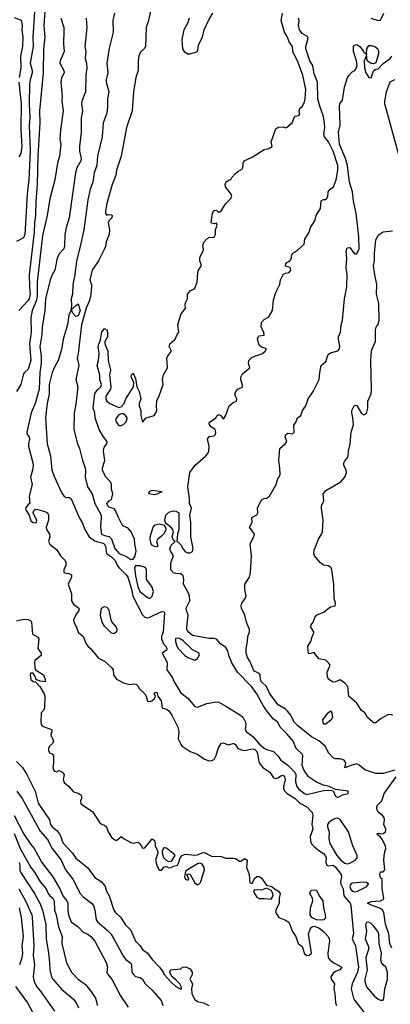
# Model space of a CAD drawing. Header units: metres. Extents: x -46681 to -43747, y -240911 to -237677.
# Tile 1043 of 1056: x -44495 to -44417, y -237996 to -237789. Entities that reach past the tile are written whole.
import ezdxf

# ---------------------------------------------------------------- set-up
doc = ezdxf.new("R2010")
doc.units = ezdxf.units.M
doc.layers.add('CONTOUR_INDEX', color=1, linetype='Continuous')
doc.layers.add('CONTOUR_INTER', color=3, linetype='Continuous')

msp = doc.modelspace()

# ---------------------------------------------------------------- linework, layer by layer
at = {"layer": 'CONTOUR_INDEX'}
for points, elevation in [([(-44496.1, -237788.88), (-44494.6, -237789.48), (-44494.36, -237790.52), (-44494.45, -237791.52), (-44494.28, -237793.02), (-44494.32, -237795.02), (-44494.74, -237797.02), (-44494.67, -237799.52), (-44495.03, -237801.52)], 55), ([(-44475.01, -237788.02), (-44475.37, -237789.52), (-44475.25, -237792.02), (-44476.1, -237795.38), (-44476.58, -237798.52), (-44476.42, -237800.52), (-44476.77, -237802.02), (-44476.77, -237802.52), (-44476.18, -237804.52), (-44476.49, -237806.02), (-44476.47, -237807.52), (-44476.64, -237809.02), (-44477.38, -237811.02), (-44477.57, -237814.02), (-44478.56, -237818.02), (-44478.71, -237820.02), (-44479.27, -237821.52), (-44479.53, -237823.52), (-44480.1, -237825.02), (-44480.6, -237827.2), (-44481.47, -237833.52), (-44482.2, -237837.02), (-44483, -237840.02), (-44483.33, -237843.02), (-44483.77, -237845.02), (-44483.85, -237847.02), (-44484.12, -237848.02), (-44484.03, -237849.52), (-44484.2, -237850.52), (-44484.6, -237851.49), (-44484.89, -237853.52), (-44485.75, -237856.52), (-44486.1, -237858.71), (-44486.84, -237861.02), (-44487.6, -237862.38), (-44488.06, -237863.52), (-44488.7, -237866.02), (-44488.7, -237868.02), (-44489.15, -237870.02), (-44489.52, -237873.02), (-44489.14, -237878.52), (-44488.46, -237881.02), (-44488.13, -237884.02), (-44487.6, -237885.52), (-44486.1, -237888.76), (-44485.6, -237889.58), (-44485.1, -237889.88), (-44484.6, -237889.72), (-44484.1, -237890.1), (-44482.4, -237894.02), (-44481.79, -237895.02), (-44481.26, -237896.52), (-44480.34, -237898.02), (-44479.1, -237898.91), (-44478.6, -237899.13), (-44477.6, -237899.3), (-44477.19, -237899.52), (-44476.9, -237900.02), (-44476.68, -237901.52), (-44475.6, -237902.24), (-44474.84, -237903.02), (-44474.42, -237904.02), (-44474.07, -237904.52), (-44472.55, -237906.02), (-44472.23, -237906.52), (-44471.41, -237909.02), (-44471.12, -237910.52), (-44469.1, -237914.45), (-44468.6, -237914.92), (-44468.1, -237915.06), (-44467.6, -237914.94), (-44465.1, -237913.75), (-44464.6, -237913.81), (-44464.47, -237914.02), (-44464.81, -237918.02), (-44465.15, -237919.02), (-44465.15, -237919.52), (-44464.74, -237920.52), (-44464.23, -237921.02), (-44464.01, -237921.52), (-44464.1, -237921.84), (-44464.99, -237922.52), (-44464.13, -237924.02), (-44463.97, -237924.52), (-44464.04, -237926.02), (-44462.86, -237927.52), (-44462.49, -237928.52), (-44461.1, -237930.84), (-44459.6, -237931.96), (-44458.1, -237933.68), (-44457.6, -237933.82), (-44455.6, -237933.08), (-44453.6, -237932.74), (-44453.1, -237932.83), (-44451.6, -237933.61), (-44448.57, -237935.52), (-44447.99, -237936.02), (-44447.5, -237937.02), (-44447.45, -237937.52), (-44447.59, -237938.52), (-44447.29, -237939.02), (-44445.98, -237940.02), (-44444.6, -237941.57), (-44443.6, -237942.46), (-44443.1, -237942.75), (-44441.6, -237943.14), (-44440.6, -237944.18), (-44440.04, -237945.02), (-44438.6, -237946.07), (-44437.11, -237947.52), (-44436.91, -237948.02), (-44437.01, -237949.52), (-44436.72, -237950.52), (-44436.33, -237951.02), (-44435.1, -237952.01), (-44434.6, -237952.23), (-44431.1, -237951.37), (-44429.6, -237951.32), (-44429.1, -237951.43), (-44428.59, -237952.52), (-44428.1, -237952.81), (-44427.1, -237952.25), (-44425.91, -237952.02), (-44425.95, -237951.52), (-44428.6, -237951.17), (-44429.92, -237950.52), (-44431.1, -237950.22), (-44432.6, -237949.61), (-44434.28, -237948.52), (-44435.22, -237947.02), (-44435.6, -237946.14), (-44435.43, -237944.02), (-44435.6, -237943.76), (-44436.88, -237942.52), (-44437.51, -237941.02), (-44438.73, -237939.52), (-44440.24, -237938.02), (-44440.73, -237937.02), (-44441.6, -237936.36), (-44443.1, -237934.56), (-44443.79, -237933.52), (-44445.1, -237931.04), (-44446.2, -237929.52), (-44449.16, -237926.52), (-44450.35, -237924.52), (-44450.99, -237923.02), (-44451.22, -237922.02), (-44451.6, -237921.29), (-44452.71, -237920.52), (-44453.6, -237919.58), (-44454.1, -237919.41), (-44455.1, -237919.39), (-44458.6, -237918.81), (-44459.51, -237918.02), (-44459.8, -237917.52), (-44459.82, -237917.02), (-44459.5, -237914.52), (-44459.89, -237913.52), (-44459.95, -237913.02), (-44459.16, -237911.52), (-44459.23, -237910.52), (-44459.38, -237910.02), (-44460.48, -237908.02), (-44460.46, -237907.02), (-44460.6, -237906.24), (-44461.1, -237905.81), (-44462.1, -237905.75), (-44462.6, -237905.59), (-44463.14, -237905.02), (-44463.19, -237903.52), (-44462.59, -237902.02), (-44463.27, -237901.02), (-44463.41, -237900.52), (-44463.1, -237899.79), (-44462.28, -237899.02), (-44462.6, -237898.81), (-44462.86, -237898.02), (-44462.63, -237897.02), (-44462.76, -237896.52), (-44463.18, -237896.02), (-44464.1, -237895.31), (-44464.31, -237895.02), (-44464.4, -237894.52), (-44464.2, -237893.52), (-44463.6, -237892.86), (-44462.6, -237892.56), (-44462.1, -237892.63), (-44461.46, -237893.02), (-44461.51, -237896.52), (-44461.75, -237897.52), (-44461.88, -237899.02), (-44461.6, -237899.15), (-44461.1, -237899.75), (-44460.6, -237900.66), (-44460.1, -237901.2), (-44459.6, -237901.44), (-44459.1, -237901.42), (-44458.6, -237901.13), (-44458.5, -237900.52), (-44459, -237898.02), (-44458.94, -237895.02), (-44459.15, -237893.52), (-44458.83, -237892.02), (-44459.23, -237891.02), (-44459.23, -237890.02), (-44459.57, -237887.52), (-44459.17, -237884.52), (-44458.06, -237883.02), (-44455.79, -237881.02), (-44455.39, -237880.52), (-44455.19, -237880.02), (-44455.12, -237879.02), (-44455.48, -237877.52), (-44455.1, -237876.99), (-44454.1, -237876.83), (-44453.8, -237876.52), (-44453.7, -237876.02), (-44453.87, -237875.52), (-44454.6, -237875), (-44455.03, -237874.52), (-44455.09, -237874.02), (-44453.7, -237873.02), (-44453.42, -237872.52), (-44453.1, -237872.31), (-44452.7, -237872.52), (-44452.1, -237873.3), (-44451.6, -237872.45), (-44450.95, -237870.52), (-44450.1, -237869.81), (-44449.38, -237869.52), (-44449.34, -237869.02), (-44449.62, -237868.52), (-44449.71, -237868.02), (-44449.53, -237867.52), (-44449.1, -237867.04), (-44448.06, -237866.52), (-44448.49, -237865.02), (-44448.45, -237864.52), (-44448.1, -237863.77), (-44446.58, -237862.52), (-44446.87, -237861.52), (-44446.77, -237861.02), (-44446.1, -237860.32), (-44443.93, -237859.52), (-44443.35, -237859.02), (-44443.1, -237858.54), (-44444.1, -237858.22), (-44444.6, -237857.77), (-44444.98, -237856.52), (-44444.81, -237856.02), (-44444.6, -237855.83), (-44443.6, -237855.69), (-44443.66, -237855.02), (-44444.21, -237854.02), (-44444.11, -237853.02), (-44443.6, -237852.37), (-44442.6, -237851.82), (-44441.84, -237850.52), (-44441.6, -237848.24), (-44441.1, -237846.7), (-44440.29, -237845.02), (-44440.16, -237844.02), (-44439.6, -237842.95), (-44439.1, -237842.67), (-44438.31, -237842.52), (-44437.96, -237842.02), (-44438.1, -237841.45), (-44439.1, -237841.18), (-44439.03, -237840.52), (-44438.1, -237839.95), (-44437.85, -237839.52), (-44437.85, -237839.02), (-44437.6, -237838.52), (-44436.6, -237837.83), (-44435.18, -237836.52), (-44435.06, -237835.52), (-44434.1, -237834.02), (-44433.83, -237833.02), (-44432.85, -237831.52), (-44432.62, -237830.52), (-44431.76, -237829.02), (-44431.6, -237827.46), (-44431.1, -237827.15), (-44430.6, -237827.13), (-44430.48, -237827.02), (-44430.16, -237826.52), (-44430.12, -237825.52), (-44429.7, -237825.02), (-44429.01, -237824.52), (-44428.42, -237823.02), (-44428.06, -237821.02), (-44428.07, -237820.02), (-44429.1, -237817.02), (-44430.06, -237815.02), (-44430.89, -237814.02), (-44431.01, -237813.52), (-44430.84, -237812.02), (-44430.96, -237810.52), (-44431.15, -237809.52), (-44431.88, -237807.52), (-44432.27, -237806.02), (-44432.36, -237802.52), (-44433.1, -237800.76), (-44433.37, -237799.02), (-44433.97, -237798.02), (-44434.81, -237795.52), (-44434.83, -237795.02), (-44434.37, -237793.52), (-44434.43, -237793.02), (-44434.6, -237792.8), (-44435.6, -237792.28), (-44436.16, -237791.52), (-44436.36, -237790.52), (-44436.24, -237789.52), (-44436.35, -237789.02)], 50), ([(-44421.18, -237789.02), (-44419.6, -237789.53), (-44419.1, -237789.48), (-44418.4, -237788.02)], 50), ([(-44495.06, -237802.52), (-44494.62, -237807.02), (-44494.64, -237812.52), (-44494.48, -237816.02), (-44494.67, -237817.52), (-44495.1, -237818.16)], 55), ([(-44483.21, -237849.52), (-44482.6, -237849.05), (-44482.2, -237850.52), (-44482.6, -237851.62), (-44483.1, -237851.74), (-44483.76, -237851.02), (-44483.95, -237850.52), (-44483.9, -237850.02), (-44483.6, -237849.93), (-44483.21, -237849.52)], 50), ([(-44467.62, -237888.52), (-44467.1, -237888.23), (-44465, -237888.52), (-44465.1, -237888.66), (-44465.6, -237888.77), (-44465.81, -237889.02), (-44466.6, -237889.22), (-44467.76, -237889.02), (-44467.62, -237888.52)], 50), ([(-44466.47, -237895.52), (-44465.6, -237895.31), (-44464.69, -237895.52), (-44464.28, -237896.02), (-44464.19, -237896.52), (-44464.6, -237897.33), (-44465.1, -237897.91), (-44465.89, -237898.52), (-44466.16, -237899.02), (-44465.92, -237900.02), (-44466.1, -237900.18), (-44466.6, -237900.07), (-44467.1, -237899.77), (-44467.28, -237899.52), (-44467.51, -237898.52), (-44467.51, -237898.02), (-44466.86, -237896.02), (-44466.47, -237895.52)], 50), ([(-44496.1, -237956.63), (-44494.05, -237960.52), (-44492.6, -237962.71), (-44491.88, -237963.52), (-44490.25, -237966.52), (-44487.96, -237969.52), (-44486.5, -237972.02), (-44485.82, -237973.52), (-44485.03, -237974.52), (-44484.79, -237975.02), (-44484.81, -237976.52), (-44484.67, -237977.52), (-44484.1, -237978.98), (-44482.6, -237980), (-44481.6, -237981.11), (-44480.6, -237981.57), (-44479.98, -237982.02), (-44479.15, -237983.02), (-44476.74, -237987.52), (-44476.47, -237988.52), (-44476.6, -237989.52), (-44476.38, -237990.02), (-44475.55, -237991.02), (-44473.77, -237994.52), (-44472.1, -237996.91)], 55), ([(-44429.1, -237957.45), (-44429.92, -237958.02), (-44430.29, -237958.52), (-44430.28, -237959.02), (-44429.92, -237960.02), (-44429.96, -237961.52), (-44429.74, -237962.52), (-44428.27, -237965.02), (-44427.44, -237966.02), (-44426.6, -237966.66), (-44426.1, -237966.75), (-44425.6, -237966.63), (-44424.44, -237966.02), (-44424.06, -237965.52), (-44424.06, -237965.02), (-44424.96, -237963.02), (-44425.82, -237960.02), (-44427.6, -237957.48), (-44428.1, -237957.2), (-44428.6, -237957.24), (-44429.1, -237957.45)], 50), ([(-44425.1, -237970.83), (-44425.36, -237971.02), (-44425.54, -237971.52), (-44425.42, -237972.02), (-44425.1, -237972.51), (-44424.6, -237972.68), (-44423.95, -237972.52), (-44421.98, -237971.52), (-44421.67, -237971.02), (-44422.1, -237970.71), (-44422.6, -237970.66), (-44425.1, -237970.83)], 50), ([(-44421.6, -237979.02), (-44422.1, -237979.1), (-44422.25, -237979.52), (-44422.06, -237981.02), (-44422.33, -237982.52), (-44421.7, -237984.02), (-44421.61, -237984.52), (-44422.18, -237986.52), (-44421.91, -237989.02), (-44422.44, -237991.02), (-44422.45, -237991.52), (-44422.1, -237992.6), (-44420.47, -237994.52), (-44419.6, -237995.21), (-44419.1, -237995.43), (-44418.6, -237995.43), (-44418.4, -237995.02), (-44418.22, -237993.02), (-44417.64, -237991.02), (-44417.63, -237989.52), (-44418.01, -237988.52), (-44418.6, -237987.97), (-44418.9, -237987.52), (-44419.04, -237987.02), (-44418.94, -237985.52), (-44419.43, -237983.52), (-44419.48, -237981.52), (-44419.7, -237981.02), (-44420.6, -237979.83), (-44421.1, -237979.29), (-44421.6, -237979.02)], 50)]:
    msp.add_lwpolyline(points, dxfattribs=dict(at, elevation=elevation))
at = {"layer": 'CONTOUR_INTER'}
for points, elevation in [([(-44491.58, -237784.52), (-44492.16, -237793.02), (-44492.08, -237795.02), (-44492.7, -237798.52), (-44492.29, -237800.02), (-44492.3, -237800.52), (-44492.74, -237802.02), (-44492.84, -237803.02), (-44492.91, -237807.02), (-44492.8, -237810.02), (-44492.9, -237811.52), (-44492.72, -237817.02), (-44493.01, -237823.02), (-44493.32, -237826.02), (-44493.83, -237834.52), (-44494.1, -237835.23), (-44495.6, -237836.01)], 54), ([(-44489.51, -237786.02), (-44489.84, -237790.52), (-44489.63, -237793.02), (-44489.94, -237795.52), (-44489.98, -237800.52), (-44490.72, -237808.52), (-44490.7, -237811.02), (-44491.13, -237818.02), (-44491.25, -237824.02), (-44491.51, -237827.52), (-44491.58, -237830.52), (-44491.79, -237832.02), (-44491.86, -237834.02), (-44492.91, -237843.02), (-44492.88, -237845.52), (-44492.7, -237847.02), (-44492.91, -237848.02), (-44493.1, -237848.35), (-44495.08, -237850.52)], 53), ([(-44467.43, -237787.52), (-44467.84, -237789.52), (-44468.38, -237791.02), (-44468.5, -237795.02), (-44468.75, -237795.52), (-44469.6, -237796.24), (-44469.91, -237797.02), (-44470.03, -237798.02), (-44470.02, -237800.02), (-44470.5, -237801.52), (-44471.01, -237804.52), (-44471.32, -237808.52), (-44472.48, -237812.02), (-44473.6, -237818.06), (-44474.57, -237821.02), (-44474.74, -237822.02), (-44475.47, -237824.02), (-44476.6, -237828.02), (-44476.86, -237829.52), (-44476.9, -237830.02), (-44476.6, -237830.43), (-44476.1, -237830.32), (-44475.6, -237830.38), (-44475.51, -237830.52), (-44475.58, -237831.02), (-44476.04, -237831.52), (-44476.3, -237832.02), (-44476.06, -237833.52), (-44476.15, -237834.52), (-44476.72, -237836.02), (-44476.88, -237837.02), (-44477.09, -237837.52), (-44478.38, -237840.02), (-44479.72, -237842.02), (-44480.2, -237844.02), (-44479.86, -237845.02), (-44479.82, -237845.52), (-44480.03, -237847.52), (-44480.29, -237848.52), (-44480.92, -237850.02), (-44481.92, -237853.52), (-44482.64, -237859.52), (-44482.87, -237860.52), (-44482.5, -237862.02), (-44483.12, -237865.02), (-44482.73, -237866.52), (-44483.1, -237870.16), (-44483.48, -237872.02), (-44483.52, -237875.52), (-44482.79, -237878.52), (-44482.35, -237879.52), (-44481.75, -237882.02), (-44481.16, -237883.52), (-44481.06, -237884.02), (-44481.18, -237885.52), (-44480.7, -237887.52), (-44479.66, -237889.02), (-44479.15, -237891.02), (-44477.83, -237893.52), (-44477.77, -237894.02), (-44477.96, -237896.02), (-44477.7, -237897.52), (-44477.1, -237897.78), (-44476.1, -237897.97), (-44475.6, -237898.45), (-44474.94, -237900.52), (-44474, -237901.52), (-44472.6, -237902.11), (-44471.6, -237902.8), (-44471.1, -237902.76), (-44470.64, -237902.02), (-44470.48, -237901.02), (-44470.75, -237899.52), (-44470.78, -237898.52), (-44471.47, -237897.02), (-44472.1, -237896.22), (-44473.1, -237895.83), (-44473.39, -237895.52), (-44474.19, -237894.02), (-44474.78, -237892.52), (-44475.1, -237892.19), (-44476.1, -237891.83), (-44476.42, -237891.52), (-44476.59, -237891.02), (-44476.13, -237890.52), (-44475.6, -237890.22), (-44475.35, -237889.02), (-44475.62, -237888.02), (-44475.63, -237887.02), (-44475.82, -237886.52), (-44476.84, -237885.52), (-44477.51, -237884.02), (-44477.53, -237883.52), (-44477.05, -237882.02), (-44477.29, -237880.02), (-44477.25, -237879.52), (-44477.1, -237879.11), (-44476.59, -237878.52), (-44476.51, -237878.02), (-44477.29, -237877.02), (-44478.21, -237875.52), (-44479.09, -237873.02), (-44479.15, -237872.02), (-44479.46, -237871.02), (-44479.1, -237867.93), (-44478.6, -237867.17), (-44477.88, -237866.52), (-44477.71, -237866.02), (-44478.08, -237865.02), (-44478.08, -237864.02), (-44478.66, -237862.02), (-44478.38, -237861.02), (-44478.23, -237859.52), (-44478.41, -237858.02), (-44478.31, -237857.52), (-44478.04, -237857.02), (-44477.67, -237855.02), (-44477.1, -237854.28), (-44476.6, -237854.58), (-44476.48, -237855.02), (-44476.46, -237856.02), (-44477.01, -237857.02), (-44477, -237857.52), (-44476.4, -237859.02), (-44476.31, -237861.02), (-44475.82, -237863.02), (-44476.08, -237864.02), (-44475.76, -237866.52), (-44475.86, -237867.02), (-44476.83, -237868.52), (-44476.84, -237869.02), (-44476.6, -237869.53), (-44476, -237870.02), (-44474.1, -237870.88), (-44473.6, -237870.7), (-44472.95, -237870.02), (-44472.6, -237869.02), (-44470.99, -237866.52), (-44470.96, -237865.52), (-44471.53, -237864.52), (-44471.4, -237864.02), (-44471.1, -237863.64), (-44470.6, -237864.79), (-44470.33, -237866.52), (-44469.84, -237867.52), (-44469.49, -237869.02), (-44469.81, -237870.02), (-44469.83, -237870.52), (-44469.44, -237871.52), (-44469.48, -237872.52), (-44469.1, -237873.92), (-44468.34, -237873.02), (-44466.7, -237872.52), (-44466.32, -237872.02), (-44466.14, -237871.52), (-44466.21, -237870.52), (-44466.1, -237869.45), (-44465.6, -237868.43), (-44464.78, -237866.02), (-44464.89, -237865.02), (-44464.73, -237864.02), (-44463.85, -237862.52), (-44464, -237860.52), (-44463.82, -237860.02), (-44463.03, -237859.02), (-44463.49, -237858.02), (-44463.37, -237857.52), (-44462.28, -237856.52), (-44461.87, -237855.52), (-44461.5, -237855.02), (-44461.68, -237853.52), (-44461.1, -237851.31), (-44460.12, -237850.02), (-44460.16, -237849.02), (-44459.64, -237848.02), (-44459.67, -237847.02), (-44459.1, -237846.32), (-44458.39, -237846.02), (-44458.1, -237845.77), (-44457.61, -237844.52), (-44457.51, -237842.52), (-44457.35, -237842.02), (-44456.75, -237841.02), (-44457.05, -237840.02), (-44457.07, -237839.52), (-44456.97, -237839.02), (-44456.36, -237838.02), (-44456.29, -237837.52), (-44456.46, -237837.02), (-44456.38, -237836.52), (-44456.16, -237836.02), (-44455.6, -237835.42), (-44455.1, -237835.13), (-44454.1, -237835.05), (-44453.76, -237834.52), (-44453.79, -237833.52), (-44453.45, -237832.52), (-44453.6, -237832.12), (-44454.1, -237832.28), (-44454.6, -237832.15), (-44454.7, -237832.02), (-44454.42, -237830.02), (-44454.1, -237829.5), (-44453.6, -237829.42), (-44453.1, -237829.88), (-44452.6, -237829.56), (-44451.64, -237828.02), (-44450.63, -237827.02), (-44450.36, -237826.52), (-44450.5, -237826.02), (-44451.66, -237824.52), (-44451.78, -237824.02), (-44451.6, -237823.52), (-44451.1, -237823.14), (-44450.6, -237822.98), (-44450.36, -237822.52), (-44449.6, -237821.67), (-44449.1, -237821.25), (-44448.1, -237820.71), (-44447.95, -237820.02), (-44448, -237819.52), (-44447.79, -237819.02), (-44446.1, -237818.24), (-44443.6, -237816.62), (-44442.6, -237816.45), (-44441.88, -237816.02), (-44442.07, -237815.02), (-44441.1, -237812.34), (-44440.6, -237811.99), (-44439.6, -237811.92), (-44439.1, -237812.08), (-44438.6, -237811.92), (-44438.31, -237811.52), (-44437.7, -237811.02), (-44437.1, -237809.63), (-44436.3, -237809.52), (-44436.1, -237809.23), (-44436.19, -237808.52), (-44436.09, -237808.02), (-44435.51, -237807.52), (-44435.1, -237806.66), (-44434.99, -237806.02), (-44434.81, -237804.02), (-44435.43, -237801.02), (-44436.58, -237798.02), (-44437.36, -237796.52), (-44437.53, -237796.02), (-44437.6, -237795.02), (-44438.32, -237794.02), (-44438.64, -237793.02), (-44439.27, -237792.02), (-44439.99, -237789.52), (-44439.73, -237788.02)], 49), ([(-44486.24, -237789.02), (-44485.67, -237791.02), (-44485.65, -237791.52), (-44485.7, -237794.52), (-44485.57, -237796.02), (-44486.43, -237798.02), (-44486.46, -237798.52), (-44485.62, -237800.02), (-44485.58, -237800.52), (-44486.1, -237801.59), (-44486.26, -237802.52), (-44486, -237805.52), (-44486.07, -237806.52), (-44485.79, -237808.52), (-44486.37, -237812.52), (-44486.48, -237814.52), (-44486.27, -237815.52), (-44486.53, -237818.02), (-44486.97, -237819.52), (-44487.51, -237823.02), (-44488.6, -237827.03), (-44489.12, -237830.52), (-44490.1, -237834.73), (-44491.26, -237844.52), (-44491.25, -237847.52), (-44491.48, -237848.52), (-44492.27, -237850.52), (-44492.57, -237852.02), (-44492.49, -237855.02), (-44492.82, -237857.52), (-44492.57, -237861.02), (-44493.1, -237862.84), (-44493.93, -237863.52), (-44494.1, -237863.79), (-44494.65, -237866.02), (-44495.6, -237867.52)], 52), ([(-44480.96, -237789.02), (-44480.84, -237791.02), (-44481.2, -237795.02), (-44481.02, -237796.02), (-44481.13, -237797.52), (-44480.86, -237798.52), (-44480.79, -237799.52), (-44481, -237801.02), (-44481.08, -237804.52), (-44481.85, -237806.52), (-44481.9, -237807.02), (-44481.72, -237808.52), (-44482.03, -237810.02), (-44481.99, -237813.02), (-44482.38, -237816.02), (-44482.32, -237817.02), (-44481.98, -237818.52), (-44482.05, -237819.02), (-44482.9, -237820.52), (-44483.17, -237821.52), (-44484.5, -237831.02), (-44485.12, -237833.02), (-44485.43, -237834.52), (-44485.48, -237837.02), (-44485.64, -237837.52), (-44486.6, -237838.59), (-44487.06, -237839.52), (-44487.51, -237842.02), (-44488.1, -237843.01), (-44488.5, -237844.02), (-44489.5, -237848.02), (-44489.66, -237850.52), (-44490.18, -237854.02), (-44490.24, -237855.52), (-44490.67, -237858.02), (-44490.42, -237860.02), (-44490.41, -237861.52), (-44490.71, -237863.52), (-44490.8, -237867.02), (-44491.63, -237870.02), (-44492.51, -237872.02), (-44493.4, -237876.02), (-44493.32, -237876.52), (-44492.94, -237877.02), (-44492.85, -237877.52), (-44493.07, -237878.52), (-44493.04, -237879.02), (-44492.14, -237882.52), (-44492.11, -237883.02), (-44492.23, -237884.02), (-44492.64, -237885.52), (-44492.29, -237887.02), (-44492.89, -237889.52), (-44492.76, -237891.02), (-44493.1, -237891.26), (-44493.69, -237892.02), (-44493.58, -237892.52), (-44492.95, -237893.52), (-44492.6, -237894.69), (-44492.1, -237895.07), (-44491.6, -237895.14), (-44491.39, -237895.02), (-44491.32, -237894.52), (-44491.9, -237893.52), (-44492.05, -237893.02), (-44491.97, -237892.52), (-44491.6, -237892.26), (-44491.1, -237892.28), (-44489.6, -237892.7), (-44489.05, -237893.02), (-44488.83, -237893.52), (-44488.88, -237894.52), (-44489.34, -237896.02), (-44489.27, -237896.52), (-44488.65, -237897.52), (-44488.55, -237898.02), (-44488.87, -237899.02), (-44488.6, -237899.61), (-44487.1, -237900.81), (-44486.37, -237902.02), (-44485.34, -237903.02), (-44485.2, -237903.52), (-44485.24, -237904.02), (-44485.65, -237905.02), (-44485.66, -237905.52), (-44485.1, -237905.72), (-44484.6, -237905.74), (-44484.02, -237906.02), (-44484.04, -237906.52), (-44484.7, -237908.02), (-44484.04, -237910.02), (-44484.01, -237911.52), (-44483.6, -237912.22), (-44482.46, -237913.02), (-44482.48, -237913.52), (-44483.1, -237914.41), (-44483.6, -237915.49), (-44483.52, -237916.02), (-44482.97, -237917.02), (-44482.6, -237918.1), (-44481.55, -237919.02), (-44480.95, -237920.52), (-44480.61, -237921.02), (-44480.04, -237921.52), (-44478.36, -237923.52), (-44477.1, -237924.21), (-44475.63, -237925.52), (-44475.29, -237926.02), (-44475.24, -237927.02), (-44474.6, -237927.98), (-44473.1, -237928.75), (-44472.1, -237929.04), (-44471.6, -237929.11), (-44471.1, -237928.95), (-44470.48, -237929.02), (-44470.1, -237929.35), (-44469.73, -237930.02), (-44468.63, -237931.02), (-44468.37, -237931.52), (-44468.1, -237932.62), (-44467.6, -237932.68), (-44467.16, -237932.52), (-44466.59, -237932.02), (-44466.42, -237931.52), (-44466.67, -237931.02), (-44466.6, -237930.86), (-44466.1, -237930.69), (-44465.88, -237931.52), (-44465.21, -237932.52), (-44465, -237934.02), (-44464.1, -237934.28), (-44463.6, -237934.59), (-44462.94, -237935.52), (-44461.69, -237938.02), (-44461.51, -237939.02), (-44461.66, -237940.52), (-44461.1, -237941.61), (-44460.76, -237942.02), (-44459.1, -237943.17), (-44457.6, -237943.73), (-44456.1, -237944.75), (-44455.1, -237945.1), (-44454.6, -237945.07), (-44454.1, -237944.88), (-44453.64, -237944.02), (-44453.21, -237942.52), (-44452.6, -237941.48), (-44452.1, -237941.36), (-44451.1, -237941.8), (-44450.1, -237941.46), (-44449.93, -237941.52), (-44449.6, -237941.71), (-44449.08, -237942.52), (-44448.1, -237942.91), (-44447.6, -237942.95), (-44446.1, -237942.61), (-44445.6, -237942.66), (-44445.22, -237943.02), (-44444.94, -237943.52), (-44444.78, -237945.02), (-44444.61, -237945.52), (-44443.87, -237946.52), (-44442.37, -237947.52), (-44441.6, -237948.67), (-44441.1, -237948.86), (-44440.6, -237948.7), (-44440.1, -237948.25), (-44439.6, -237948.13), (-44439.31, -237948.52), (-44439.15, -237949.02), (-44439.5, -237950.52), (-44439.48, -237951.02), (-44439.23, -237951.52), (-44438.74, -237952.02), (-44437.09, -237953.02), (-44436.1, -237954.03), (-44434.6, -237954.83), (-44433.46, -237956.02), (-44433.34, -237956.52), (-44433.59, -237958.52), (-44433.34, -237959.52), (-44433.91, -237961.02), (-44433.84, -237962.02), (-44433.6, -237962.55), (-44433.1, -237963.12), (-44432.1, -237964), (-44431.1, -237964.58), (-44430.75, -237965.02), (-44430.54, -237965.52), (-44430.64, -237966.52), (-44430.41, -237967.02), (-44430.1, -237967.22), (-44429.1, -237967.08), (-44428.6, -237967.48), (-44427.38, -237969.02), (-44427.29, -237969.52), (-44427.5, -237970.52), (-44427.46, -237971.02), (-44426.97, -237972.02), (-44426.81, -237973.52), (-44425.49, -237975.02), (-44425.35, -237975.52), (-44424.82, -237981.52), (-44425.08, -237982.52), (-44424.38, -237984.02), (-44423.78, -237988.52), (-44423.94, -237989.52), (-44425.09, -237992.02), (-44425.31, -237993.02), (-44424.81, -237995.02), (-44424.6, -237995.42), (-44422.55, -237998.02)], 51), ([(-44459.34, -237789.02), (-44459.6, -237790.06), (-44460.43, -237791.52), (-44460.87, -237793.52), (-44460.74, -237795.52), (-44460.37, -237796.02), (-44459.69, -237796.52), (-44459.1, -237796.55), (-44457.55, -237796.02), (-44457.28, -237794.52), (-44456.49, -237793.02), (-44456.16, -237791.52), (-44455.27, -237789.52), (-44454.35, -237788.02)], 48), ([(-44416.1, -237947.1), (-44418.6, -237947.79), (-44420.1, -237947.76), (-44422.39, -237947.02), (-44423.6, -237946.01), (-44424.1, -237945.79), (-44425.16, -237946.02), (-44426.6, -237946.61), (-44426.44, -237945.52), (-44426.73, -237945.02), (-44427.6, -237944.69), (-44428.6, -237944.7), (-44429.1, -237944.51), (-44429.99, -237943.52), (-44430.77, -237942.02), (-44432.1, -237940.92), (-44433.6, -237940.1), (-44436.6, -237937.69), (-44437.25, -237937.02), (-44438, -237935.52), (-44438.6, -237934.77), (-44439.1, -237934.29), (-44440.6, -237933.33), (-44442.4, -237931.02), (-44443.11, -237929.52), (-44444.12, -237928.52), (-44444.31, -237928.02), (-44444.42, -237927.02), (-44444.6, -237926.76), (-44445.6, -237926.25), (-44445.82, -237926.02), (-44446.6, -237924.19), (-44447.1, -237923.44), (-44447.37, -237922.52), (-44447.35, -237921.52), (-44447.04, -237920.02), (-44446.98, -237919.02), (-44446.64, -237918.02), (-44446.68, -237917.52), (-44447.28, -237916.02), (-44447.63, -237914.52), (-44448.34, -237913.02), (-44448.4, -237912.52), (-44448.28, -237912.02), (-44447.53, -237911.02), (-44447.33, -237910.52), (-44447.64, -237909.02), (-44447.61, -237908.02), (-44446.64, -237906.52), (-44446.45, -237905.52), (-44446.25, -237902.02), (-44446.51, -237899.52), (-44445.75, -237898.02), (-44445.62, -237897.52), (-44446.64, -237896.02), (-44446.11, -237895.02), (-44446.14, -237894.02), (-44445.1, -237893.43), (-44444.87, -237893.02), (-44444.99, -237892.02), (-44444.1, -237890.3), (-44443.6, -237889.98), (-44443.1, -237889.91), (-44442.45, -237889.52), (-44441.06, -237887.02), (-44440.76, -237886.02), (-44440.22, -237885.02), (-44440.25, -237883.52), (-44440.46, -237882.02), (-44440.29, -237879.52), (-44439.16, -237878.52), (-44438.8, -237878.02), (-44439.14, -237877.02), (-44439, -237876.52), (-44438.6, -237876.25), (-44437.6, -237876.37), (-44437.29, -237876.02), (-44437.33, -237874.52), (-44436.93, -237874.02), (-44436.55, -237873.02), (-44435.86, -237872.52), (-44435.49, -237871.52), (-44434.85, -237870.52), (-44434.35, -237869.02), (-44433.3, -237867.52), (-44432.03, -237865.02), (-44431.9, -237863.52), (-44431.6, -237862.02), (-44430.6, -237861.17), (-44430.1, -237859.72), (-44429.6, -237859.4), (-44428.1, -237858.94), (-44427.75, -237858.52), (-44427.65, -237858.02), (-44427.98, -237856.52), (-44427.93, -237856.02), (-44427.56, -237855.02), (-44427.38, -237853.52), (-44427.08, -237852.52), (-44426.7, -237848.02), (-44426.23, -237845.52), (-44426.14, -237843.02), (-44426.35, -237841.52), (-44426.17, -237839.52), (-44426.31, -237838.02), (-44426.1, -237837.32), (-44425.6, -237837.27), (-44424.6, -237838.57), (-44424.1, -237838.55), (-44423.61, -237837.52), (-44423.71, -237835.02), (-44424.26, -237830.02), (-44424.77, -237827.52), (-44425.03, -237825.52), (-44425.65, -237823.52), (-44426.07, -237820.02), (-44426.51, -237818.52), (-44427.75, -237815.52), (-44427.92, -237813.02), (-44427.6, -237811.52), (-44427.75, -237807.52), (-44427.66, -237807.02), (-44427.1, -237806.3), (-44426.72, -237803.52), (-44426.03, -237801.52), (-44425.74, -237801.02), (-44425.1, -237800.32), (-44424.54, -237800.02), (-44424.16, -237799.52), (-44424.04, -237799.02), (-44424.14, -237798.02), (-44424.8, -237796.02), (-44424.79, -237795.02), (-44424.6, -237794.7), (-44424.1, -237794.58), (-44423.49, -237795.02), (-44422.69, -237796.02), (-44422.6, -237796.29), (-44422.1, -237796.51), (-44422.03, -237795.52), (-44421.6, -237794.82), (-44421.1, -237794.81), (-44420.3, -237795.02), (-44419.68, -237795.52), (-44419.53, -237796.02), (-44419.54, -237796.52), (-44420.1, -237798.42), (-44420.6, -237798.66), (-44421.1, -237798.57), (-44421.9, -237798.02), (-44422.1, -237796.54), (-44422.15, -237797.02), (-44422.53, -237798.02), (-44422.47, -237799.52), (-44422.2, -237800.52), (-44421.6, -237801.5), (-44421.1, -237801.62), (-44420.6, -237800.1), (-44420.1, -237799.77), (-44419.6, -237799.69), (-44418.6, -237798.59), (-44417.1, -237797.55), (-44416.74, -237797.02)], 51), ([(-44415.09, -237818.52), (-44418.2, -237807.02), (-44418.23, -237806.52), (-44417.9, -237804.52), (-44417.1, -237802.42), (-44416.1, -237801.95)], 52), ([(-44416.54, -237935.52), (-44417.1, -237935.39), (-44417.6, -237935.48), (-44419.1, -237936.27), (-44420.1, -237937.12), (-44420.6, -237937.13), (-44420.77, -237937.02), (-44421.83, -237936.02), (-44422.43, -237935.02), (-44423.1, -237934.52), (-44424.08, -237933.02), (-44425.6, -237931.77), (-44425.75, -237931.52), (-44426.02, -237929.52), (-44426.6, -237928.79), (-44427.6, -237928.12), (-44428.6, -237928.56), (-44429.1, -237928.57), (-44429.97, -237928.02), (-44430.26, -237927.52), (-44430.31, -237926.52), (-44429.68, -237925.02), (-44430.05, -237924.52), (-44430.6, -237923.96), (-44432.1, -237923.71), (-44433.1, -237922.34), (-44434.1, -237922.63), (-44434.23, -237922.52), (-44434.32, -237922.02), (-44434.38, -237921.02), (-44433.77, -237920.02), (-44433.51, -237919.02), (-44433.2, -237918.52), (-44433.13, -237918.02), (-44433.77, -237917.02), (-44433.67, -237916.52), (-44433.31, -237916.02), (-44432.9, -237915.02), (-44432.58, -237914.52), (-44431.1, -237913.88), (-44429.6, -237912.76), (-44428.65, -237912.52), (-44428.56, -237912.02), (-44428.85, -237911.02), (-44428.96, -237908.02), (-44429.37, -237905.02), (-44429.55, -237904.52), (-44430.1, -237904.17), (-44431.1, -237903.98), (-44431.73, -237903.52), (-44433, -237902.02), (-44433.14, -237901.52), (-44433.1, -237900.87), (-44432.18, -237898.52), (-44431.5, -237897.52), (-44431.33, -237897.02), (-44431.19, -237894.52), (-44431.55, -237892.02), (-44431.5, -237891.52), (-44431.07, -237890.52), (-44431.17, -237889.02), (-44430.6, -237888.3), (-44427.47, -237886.52), (-44426.61, -237885.52), (-44426.29, -237884.52), (-44426.31, -237884.02), (-44426.8, -237883.02), (-44426.81, -237882.52), (-44426.6, -237882.06), (-44426.11, -237881.52), (-44425.94, -237881.02), (-44425.88, -237880.02), (-44425.51, -237878.52), (-44425.27, -237876.02), (-44424.81, -237874.52), (-44424.91, -237873.02), (-44425.18, -237872.02), (-44425.13, -237871.52), (-44424.6, -237870.36), (-44424.1, -237870.45), (-44423.1, -237872.12), (-44422.6, -237872.43), (-44422.1, -237872.16), (-44421.78, -237871.02), (-44421.82, -237869.52), (-44421.1, -237867.99), (-44421.03, -237867.02), (-44421.19, -237861.02), (-44421.04, -237859.02), (-44420.91, -237858.52), (-44420.15, -237857.02), (-44420.21, -237854.52), (-44420.06, -237854.02), (-44419.6, -237853.43), (-44419.43, -237852.52), (-44419.51, -237849.02), (-44419.97, -237847.02), (-44419.91, -237845.02), (-44420.34, -237843.02), (-44420.57, -237841.02), (-44420.38, -237840.02), (-44420.37, -237838.52), (-44420.1, -237835.73), (-44419.6, -237834.68), (-44418.6, -237833.94), (-44416.6, -237833.72)], 52), ([(-44474.1, -237872.43), (-44474.61, -237873.02), (-44474.76, -237873.52), (-44474.58, -237874.02), (-44474.1, -237874.62), (-44473.6, -237874.66), (-44473.1, -237874.45), (-44472.69, -237874.02), (-44472.39, -237873.52), (-44472.37, -237873.02), (-44472.7, -237872.52), (-44473.1, -237872.23), (-44473.6, -237872.2), (-44474.1, -237872.43)], 49), ([(-44470.6, -237904.15), (-44470.82, -237904.52), (-44470.6, -237906.22), (-44470.1, -237908.5), (-44469.68, -237909.52), (-44468.1, -237910.83), (-44467.6, -237910.99), (-44467.07, -237910.52), (-44466.79, -237909.52), (-44467.13, -237908.52), (-44468.26, -237907.02), (-44468.31, -237905.02), (-44468.5, -237904.52), (-44469.6, -237904.14), (-44470.6, -237904.15)], 49), ([(-44477.71, -237913.02), (-44477.1, -237912.66), (-44476.6, -237912.84), (-44476.43, -237913.02), (-44476.21, -237913.52), (-44475.8, -237915.52), (-44475.54, -237916.02), (-44474.66, -237917.02), (-44474.52, -237917.52), (-44474.6, -237918.02), (-44475.1, -237918.45), (-44475.6, -237918.31), (-44476.1, -237917.83), (-44477.1, -237916.8), (-44477.57, -237916.02), (-44477.94, -237914.52), (-44477.71, -237913.02)], 51), ([(-44495.6, -237915.68), (-44494.1, -237915.36), (-44493.1, -237915.46), (-44492.6, -237915.72), (-44492.41, -237916.02), (-44492.24, -237918.52), (-44491.1, -237919.16), (-44490.91, -237919.52), (-44491.1, -237921.52), (-44490.43, -237922.52), (-44490.42, -237923.02), (-44491.7, -237924.02), (-44491.81, -237924.52), (-44491.73, -237925.52), (-44491.6, -237926.03), (-44489.9, -237927.02), (-44489.54, -237928.02), (-44489.57, -237928.52), (-44490.6, -237928.37), (-44491.48, -237928.02), (-44491.6, -237927.52), (-44492.1, -237926.72), (-44492.6, -237926.72), (-44492.71, -237927.02), (-44492.56, -237928.02), (-44492.1, -237928.47), (-44491.6, -237928.55), (-44490.68, -237929.52), (-44489.76, -237931.02), (-44489.66, -237931.52), (-44489.68, -237934.02), (-44489.91, -237934.52), (-44490.37, -237935.02), (-44490.45, -237937.02), (-44490.37, -237937.52), (-44490.1, -237937.83), (-44488.2, -237938.52), (-44488.13, -237939.02), (-44488.39, -237939.52), (-44488.3, -237940.02), (-44488.1, -237940.19), (-44487.81, -237941.02), (-44488.04, -237941.52), (-44488.63, -237942.02), (-44488.87, -237942.52), (-44488.88, -237943.02), (-44488.6, -237943.51), (-44488.1, -237943.66), (-44487.79, -237944.02), (-44487.81, -237945.52), (-44487.97, -237946.52), (-44487.8, -237947.02), (-44487.6, -237947.27), (-44487.1, -237947.42), (-44486.6, -237947.18), (-44486, -237947.52), (-44485.6, -237948.02), (-44485.75, -237949.02), (-44485.6, -237949.67), (-44484.6, -237950.53), (-44483.6, -237951.64), (-44482.6, -237951.94), (-44482.1, -237952.28), (-44481.92, -237952.52), (-44481.95, -237953.02), (-44482.16, -237953.52), (-44482.1, -237954.18), (-44479.6, -237955.76), (-44478.1, -237958.13), (-44477.6, -237958.51), (-44477.1, -237958.65), (-44476.69, -237959.02), (-44476.33, -237960.02), (-44475.6, -237961.2), (-44475.1, -237961.66), (-44474.6, -237961.9), (-44473.6, -237961.03), (-44473, -237961.52), (-44471.6, -237962.31), (-44471.1, -237962.41), (-44470.1, -237962.24), (-44469.69, -237962.52), (-44469.1, -237963.47), (-44468.6, -237963.41), (-44467.11, -237961.52), (-44466.6, -237961.88), (-44466.43, -237962.52), (-44466.45, -237963.02), (-44466, -237964.02), (-44465.93, -237964.52), (-44466.4, -237966.02), (-44466.13, -237967.02), (-44465.6, -237968.1), (-44465.1, -237968.08), (-44464.6, -237967.42), (-44464.1, -237967.33), (-44463.6, -237967.63), (-44463.1, -237967.56), (-44462.6, -237967.27), (-44461.75, -237967.02), (-44461.46, -237966.52), (-44461.21, -237965.52), (-44460.8, -237965.02), (-44460.1, -237964.71), (-44458.1, -237964.95), (-44457.6, -237964.91), (-44456.6, -237964.44), (-44456.1, -237964.38), (-44454.6, -237965.18), (-44452.6, -237965.26), (-44451.6, -237965.56), (-44450.1, -237965.55), (-44449.6, -237965.64), (-44448.6, -237966.25), (-44447.6, -237965.66), (-44447.12, -237966.02), (-44447.31, -237967.52), (-44446.74, -237969.02), (-44446.6, -237970.75), (-44446.1, -237970.89), (-44445.6, -237969.86), (-44445.1, -237969.47), (-44444.6, -237969.42), (-44444.1, -237969.76), (-44443.1, -237971.24), (-44441.93, -237971.52), (-44441.41, -237972.02), (-44440.54, -237972.52), (-44440.21, -237973.02), (-44440.42, -237974.02), (-44440.43, -237975.02), (-44441.1, -237976.5), (-44441.1, -237977.05), (-44440.46, -237978.02), (-44439.1, -237978.58), (-44438.42, -237979.02), (-44437.6, -237981.02), (-44436.89, -237982.02), (-44436.43, -237983.52), (-44435.6, -237984.15), (-44435.1, -237985.67), (-44434.6, -237986.05), (-44434.1, -237985.96), (-44433.66, -237985.52), (-44434.23, -237981.52), (-44433.91, -237980.52), (-44433.6, -237980.07), (-44433.1, -237979.88), (-44432.1, -237980.25), (-44431.1, -237981.02), (-44430.15, -237982.02), (-44429.88, -237982.52), (-44429.84, -237983.02), (-44430.19, -237985.52), (-44430.1, -237986.52), (-44429.71, -237987.02), (-44429.1, -237987.51), (-44427.26, -237988.52), (-44427.65, -237989.02), (-44428.6, -237989.4), (-44429.1, -237989.78), (-44429.54, -237990.52), (-44429.49, -237991.02), (-44428.77, -237992.02), (-44428.93, -237993.02), (-44428.7, -237994.02), (-44428.57, -237996.02), (-44428.39, -237996.52)], 52), ([(-44462.1, -237919.39), (-44462.22, -237919.52), (-44462.19, -237920.02), (-44461.88, -237921.02), (-44461.6, -237921.51), (-44460.26, -237923.02), (-44459.6, -237923.4), (-44458.1, -237923.96), (-44457.6, -237923.6), (-44457.25, -237923.02), (-44457.2, -237922.52), (-44458.6, -237921.82), (-44460.6, -237919.89), (-44461.1, -237919.56), (-44461.6, -237919.35), (-44462.1, -237919.39)], 49), ([(-44430.14, -237935.02), (-44429.6, -237934.64), (-44429.32, -237935.02), (-44429.19, -237936.02), (-44429.48, -237936.52), (-44430.6, -237937.39), (-44431.1, -237937.4), (-44431.24, -237936.52), (-44430.14, -237935.02)], 52), ([(-44495.6, -237945.3), (-44494.35, -237946.52), (-44493.39, -237948.02), (-44491.65, -237951.52), (-44491.05, -237954.02), (-44488.66, -237957.52), (-44488.42, -237958.52), (-44488.1, -237959.02), (-44487.1, -237959.74), (-44486.6, -237960.42), (-44486.28, -237961.02), (-44486, -237962.02), (-44485.69, -237962.52), (-44483.79, -237964.52), (-44483.1, -237965.59), (-44480.7, -237967.52), (-44479.1, -237969.66), (-44477.81, -237970.52), (-44477.3, -237971.02), (-44476.99, -237971.52), (-44476.71, -237972.52), (-44476.14, -237973.52), (-44475.11, -237976.52), (-44474.81, -237977.02), (-44473.66, -237978.02), (-44472.77, -237979.52), (-44471.6, -237980.72), (-44470.6, -237983.05), (-44469.61, -237984.02), (-44469.1, -237984.75), (-44468.1, -237985.57), (-44467.1, -237986.9), (-44465.53, -237988.52), (-44464.77, -237989.52), (-44464.6, -237990), (-44463.22, -237991.52), (-44462.1, -237992.54), (-44461.1, -237993.14), (-44460.91, -237993.02), (-44461.02, -237992.52), (-44461.3, -237992.02), (-44462.1, -237991.13), (-44462.87, -237990.52), (-44463.18, -237990.02), (-44463.37, -237989.52), (-44463.23, -237989.02), (-44461.1, -237988.83), (-44460.71, -237988.52), (-44460.1, -237988.4), (-44459.1, -237988.81), (-44458.69, -237989.52), (-44458.67, -237990.02), (-44459.15, -237991.02), (-44458.65, -237992.02), (-44458.8, -237993.02), (-44458.73, -237994.02), (-44458.58, -237994.52), (-44458.1, -237995.32), (-44457.6, -237995.73), (-44456.3, -237996.02), (-44455.21, -237996.52)], 53), ([(-44416.74, -237984.52), (-44417.18, -237983.52), (-44417.41, -237981.52), (-44418.1, -237979.44), (-44418.41, -237977.02), (-44418.69, -237976.52), (-44419.1, -237976.17), (-44420.9, -237975.52), (-44421.85, -237975.02), (-44421.1, -237974.69), (-44419.1, -237974.56), (-44418.6, -237974.25), (-44418.46, -237974.02), (-44418.77, -237972.02), (-44418.76, -237970.02), (-44419.1, -237969.74), (-44419.28, -237969.02), (-44419.1, -237968.46), (-44418.6, -237968.48), (-44418.25, -237968.02), (-44418.44, -237966.02), (-44418.28, -237964.52), (-44418.02, -237963.52), (-44418.1, -237963.02), (-44418.84, -237961.52), (-44419.1, -237961.14), (-44419.91, -237960.52), (-44419.6, -237960.35), (-44419.1, -237960.48), (-44418.6, -237960.37), (-44418.08, -237960.02), (-44418.01, -237959.52), (-44418.44, -237958.52), (-44418.27, -237957.52), (-44418.35, -237957.02), (-44418.76, -237956.52), (-44419.6, -237955.9), (-44419.84, -237955.52), (-44419.92, -237955.02), (-44419.81, -237954.52), (-44418.85, -237953.52), (-44418.36, -237952.02), (-44415.81, -237948.52)], 51), ([(-44495.54, -237951.52), (-44494.39, -237953.02), (-44490.6, -237959.93), (-44489.1, -237961.66), (-44488.08, -237963.52), (-44486.2, -237966.02), (-44485.27, -237968.02), (-44483.76, -237970.02), (-44482.22, -237973.02), (-44481.6, -237973.74), (-44479.81, -237975.02), (-44479.44, -237975.52), (-44479.11, -237976.52), (-44478.85, -237978.52), (-44478.6, -237978.95), (-44476.6, -237980.65), (-44475.77, -237981.52), (-44475.11, -237982.52), (-44473.1, -237986.28), (-44472.6, -237986.9), (-44471.6, -237987.67), (-44471.4, -237988.02), (-44471.33, -237989.52), (-44471.1, -237989.99), (-44470.6, -237990.43), (-44469.6, -237990.66), (-44469.12, -237991.02), (-44468.55, -237992.02), (-44467.1, -237993.3), (-44465.22, -237995.52), (-44464.83, -237996.52)], 54), ([(-44496.1, -237960.39), (-44494.79, -237963.52), (-44492.56, -237967.52), (-44491.82, -237968.52), (-44490.6, -237970.59), (-44489.34, -237972.02), (-44488.95, -237973.02), (-44488.6, -237973.53), (-44487.98, -237974.02), (-44487.7, -237974.52), (-44487.62, -237976.52), (-44487.28, -237977.52), (-44486.79, -237980.02), (-44486, -237982.02), (-44486.05, -237983.52), (-44485.1, -237987.56), (-44484.04, -237989.52), (-44482.6, -237991.04), (-44481.1, -237992.16), (-44479.97, -237993.52), (-44479, -237995.02), (-44478.68, -237996.02), (-44478.66, -237996.52)], 56), ([(-44464.72, -237963.52), (-44464.6, -237963.31), (-44464.1, -237963.41), (-44462.65, -237964.52), (-44462.31, -237965.02), (-44463.1, -237966.24), (-44463.6, -237966.34), (-44464.1, -237966.1), (-44464.61, -237965.52), (-44464.89, -237964.52), (-44464.89, -237964.02), (-44464.72, -237963.52)], 52), ([(-44495.05, -237966.52), (-44494.89, -237967.02), (-44494.9, -237968.02), (-44494.75, -237968.52), (-44491.79, -237973.02), (-44490.67, -237975.02), (-44490.13, -237976.52), (-44489.45, -237979.52), (-44489.35, -237982.52), (-44488.84, -237985.52), (-44488.63, -237987.52), (-44488.61, -237989.02), (-44488.26, -237990.52), (-44487.96, -237991.02), (-44486.1, -237993.08), (-44483.6, -237995.24), (-44483.02, -237996.02), (-44482.58, -237997.02)], 57), ([(-44457.6, -237966.78), (-44459.69, -237968.02), (-44460.1, -237968.4), (-44460.3, -237969.52), (-44460.1, -237970.02), (-44459.6, -237970.22), (-44459.4, -237970.02), (-44459.79, -237969.02), (-44459.6, -237968.86), (-44459.1, -237969.01), (-44458.1, -237970.77), (-44457.6, -237971.21), (-44457.1, -237970.92), (-44456.9, -237970.52), (-44456.11, -237968.02), (-44456.18, -237967.52), (-44456.6, -237966.83), (-44457.1, -237966.63), (-44457.6, -237966.78)], 52), ([(-44495.1, -237972.02), (-44493.67, -237974.52), (-44492.39, -237977.52), (-44492.28, -237978.02), (-44491.96, -237984.02), (-44492.11, -237986.02), (-44491.78, -237988.02), (-44492.09, -237990.52), (-44491.9, -237991.52), (-44491.38, -237992.52), (-44490.52, -237993.52), (-44487.6, -237997.72)], 58), ([(-44443.1, -237971.92), (-44444.1, -237972.34), (-44445.6, -237972.23), (-44445.78, -237972.52), (-44445.63, -237973.02), (-44445.1, -237973.8), (-44444.6, -237974.06), (-44443.6, -237974.03), (-44442.1, -237974.21), (-44441.71, -237973.52), (-44441.72, -237973.02), (-44442.1, -237972.38), (-44443.1, -237971.92)], 52), ([(-44433.85, -237972.52), (-44433.6, -237972.32), (-44433.1, -237972.21), (-44432.6, -237972.32), (-44432.01, -237973.52), (-44431.23, -237974.52), (-44431.13, -237976.02), (-44430.73, -237977.52), (-44430.71, -237978.02), (-44431.04, -237978.52), (-44431.6, -237978.62), (-44432.6, -237978.51), (-44433.53, -237978.02), (-44433.88, -237977.52), (-44433.82, -237976.02), (-44433.33, -237974.52), (-44433.39, -237974.02), (-44434, -237973.02), (-44433.85, -237972.52)], 52), ([(-44495, -237976.02), (-44494.59, -237978.02), (-44494.18, -237982.02), (-44494.49, -237984.02), (-44494.31, -237985.52), (-44494.47, -237986.52), (-44494.95, -237988.02)], 59), ([(-44495.78, -237992.52), (-44493.26, -237996.02), (-44491.69, -237999.02)], 59)]:
    msp.add_lwpolyline(points, dxfattribs=dict(at, elevation=elevation))

doc.saveas('drawing.dxf')
